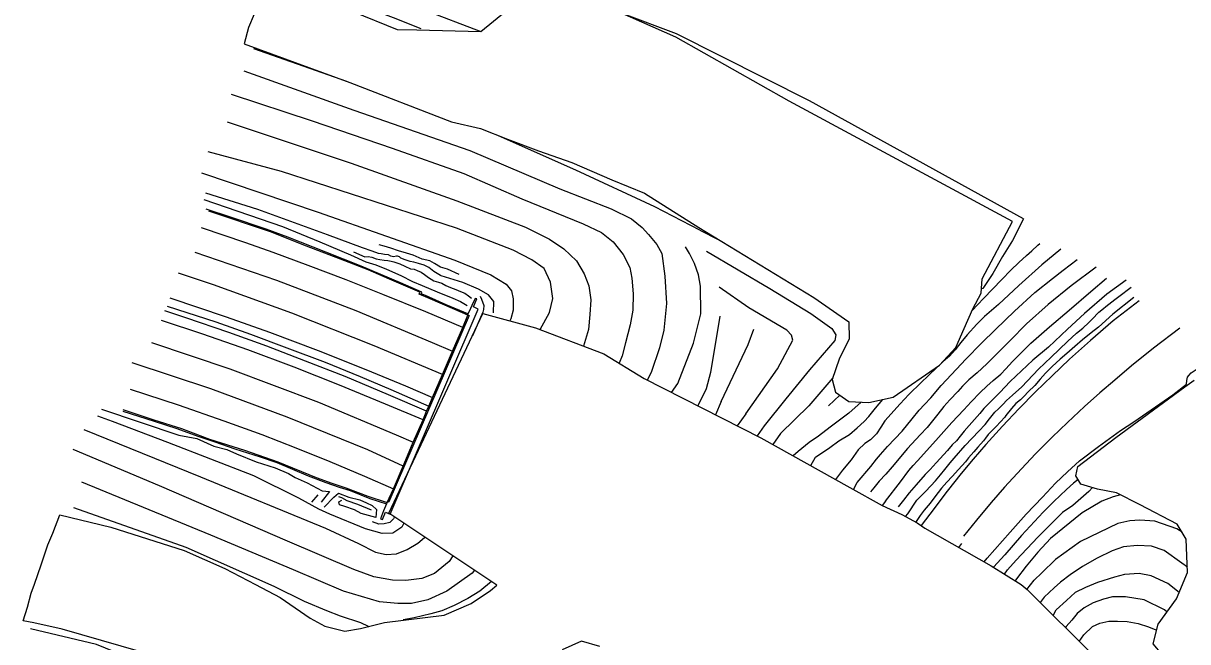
# Model space of a CAD drawing. Extents: x 2316231 to 2323598, y 363169 to 371906.
# Drawn here: x 2316245 to 2316794, y 368454 to 368746 of the extents above; entities that cross this region are included whole.
import ezdxf

# ---------------------------------------------------------------- set-up
doc = ezdxf.new("R2010")
doc.units = 0
for name, color, linetype in [('RD_DTM_BkLn1', 7, 'Continuous'), ('RD_DTM_BkLn2', 7, 'Continuous'), ('RD_DTM_Holes', 7, 'Continuous'), ('RD_EX_BldgApp', 7, 'Continuous'), ('RD_EX_Road', 7, 'Continuous')]:
    doc.layers.add(name, color=color, linetype=linetype)

msp = doc.modelspace()

# ---------------------------------------------------------------- linework, layer by layer
at = {"layer": 'RD_DTM_BkLn1'}
for p, q in [((2316397.757, 368718.206), (2316353.799, 368733.621)), ((2316564.3, 368648.017), (2316573.23, 368643.445)), ((2316413.857, 368636.754), (2316412.645, 368636.912)), ((2316697.717, 368620.472), (2316697.095, 368620.255)), ((2316541.37, 368580.751), (2316539.439, 368577.083)), ((2316550.862, 368571.298), (2316553.963, 368575.506)), ((2316567.265, 368573.084), (2316563.327, 368564.986)), ((2316630.376, 368569.964), (2316624.964, 368565.064)), ((2316574.308, 368567.102), (2316571.596, 368560.798)), ((2316586.017, 368561.162), (2316581.909, 368555.575)), ((2316594.641, 368555.603), (2316591.365, 368550.786)), ((2316602.268, 368551.859), (2316598.66, 368546.8)), ((2316610.721, 368543.481), (2316608.27, 368541.428)), ((2316616.563, 368536.791), (2316618.884, 368540.813)), ((2316631.564, 368534.582), (2316628.268, 368530.247)), ((2316636.798, 368525.472), (2316638.49, 368528.789)), ((2316381.195, 368519.511), (2316384.245, 368523.035)), ((2316651.823, 368519.974), (2316650.213, 368517.914)), ((2316661.368, 368512.689), (2316662.325, 368514.041)), ((2316686.438, 368498.159), (2316687.924, 368500.025)), ((2316708.075, 368485.47), (2316709.409, 368487.511)), ((2316713.595, 368483.331), (2316712.991, 368482.387)), ((2316718.577, 368478.317), (2316721.969, 368482.657)), ((2316726.748, 368474.599), (2316724.857, 368472.078)), ((2316730.949, 368466.003), (2316732.433, 368468.686))]:
    msp.add_line(p, q, dxfattribs=at)
for points in [[(2316461.067, 368741.683), (2316433.933, 368752.061), (2316410.541, 368761.155), (2316388.376, 368769.345), (2316370.853, 368775.304)], [(2316368.253, 368769.885), (2316396.079, 368757.417), (2316419.634, 368748.327), (2316432.701, 368743.209)], [(2316716.995, 368653.245), (2316615.944, 368709.002), (2316553.223, 368740.73), (2316527.317, 368750.442)], [(2316349.092, 368723.214), (2316401.048, 368704.583), (2316455.837, 368685.512), (2316498.254, 368667.441), (2316522.463, 368658.037), (2316531.967, 368653.356), (2316537.048, 368649.264), (2316540.102, 368645.854), (2316543.906, 368641.173), (2316546.356, 368636.898), (2316547.769, 368626.225)], [(2316343.12, 368712.155), (2316381.341, 368699.552), (2316419.178, 368686.687), (2316452.983, 368674.679), (2316480.257, 368662.781), (2316509.175, 368650.995), (2316517.807, 368646.91), (2316523.333, 368642.446), (2316528.141, 368636.434), (2316531.313, 368630.303), (2316532.247, 368625.33), (2316532.863, 368617.867), (2316532.591, 368610.247), (2316531.445, 368603.238), (2316529.253, 368594.821), (2316527.626, 368588.677), (2316526.201, 368585.086)], [(2316341.319, 368699.087), (2316399.858, 368679.535), (2316449.606, 368661.745), (2316482.031, 368649.396), (2316493.334, 368643.768), (2316500.106, 368639.138), (2316506.13, 368633.462), (2316509.716, 368627.291), (2316511.854, 368621.738), (2316512.827, 368615.038), (2316512.416, 368608.16), (2316511.693, 368601.089), (2316509.41, 368593.206)], [(2316564.3, 368648.017), (2316543.028, 368659.032), (2316505.715, 368676.231), (2316469.329, 368692.578)], [(2316488.949, 368601.038), (2316493.363, 368609.096), (2316494.876, 368615.642), (2316493.896, 368623.419), (2316490.798, 368629.803), (2316485.043, 368634.003), (2316476.206, 368638.569), (2316449.543, 368648.866), (2316366.951, 368675.678), (2316332.277, 368684.894)], [(2316329.178, 368675.092), (2316384.191, 368656.448), (2316448.726, 368633.862), (2316465.745, 368626.832), (2316472.915, 368622.479), (2316475.452, 368619.358), (2316476.229, 368615.459), (2316476.277, 368610.18), (2316475.172, 368606.045), (2316474.686, 368605.118)], [(2316330.344, 368662.38), (2316367.343, 368649.617), (2316385.03, 368642.472), (2316399.516, 368636.258), (2316406.686, 368632.975), (2316411.41, 368631.665), (2316416.439, 368629.468), (2316423.171, 368626.566), (2316428.662, 368623.665), (2316433.252, 368621.849), (2316440.321, 368618.8), (2316447.727, 368615.79), (2316451.299, 368614.233), (2316454.487, 368612.4)], [(2316412.645, 368636.912), (2316409.636, 368637.974), (2316405.141, 368639.549), (2316388.668, 368645.79), (2316355.7, 368657.695), (2316331.196, 368665.504)], [(2316716.995, 368653.245), (2316711.826, 368643.093), (2316707.089, 368635.451), (2316702.55, 368627.498), (2316697.717, 368620.472)], [(2316450.8, 368627.043), (2316445.229, 368629.47), (2316441.978, 368630.511), (2316439.043, 368632.284), (2316436.882, 368633.532), (2316433.282, 368634.307), (2316429.034, 368636.092), (2316425.899, 368637.099), (2316422.102, 368638.229), (2316418.42, 368639.537), (2316415.307, 368640.34), (2316412.968, 368641.015)], [(2316692.702, 368610.008), (2316698.096, 368615.756), (2316706.67, 368624.723), (2316710.988, 368629.142), (2316714.76, 368632.739), (2316718.353, 368635.952), (2316720.886, 368638.148), (2316723.776, 368640.879), (2316724.619, 368641.699)], [(2316326.04, 368637.539), (2316364.515, 368624.281), (2316401.937, 368609.989), (2316437.941, 368594.914), (2316447.535, 368590.75)], [(2316400.918, 368637.741), (2316406.171, 368635.391), (2316407.876, 368635.45), (2316409.555, 368635.161), (2316411.601, 368634.422), (2316413.284, 368634.09), (2316415.347, 368633.799), (2316417.147, 368633.709), (2316418.579, 368633.316), (2316419.987, 368633.064), (2316422.755, 368632.136), (2316425.172, 368630.957), (2316427.695, 368629.7), (2316429.424, 368629.513), (2316430.987, 368628.966), (2316432.794, 368628.104), (2316434.334, 368626.996), (2316436.191, 368625.627), (2316438.82, 368624.08), (2316441.051, 368623.418), (2316442.544, 368622.867), (2316444.367, 368621.779), (2316446.565, 368620.881), (2316449.084, 368619.972), (2316451.34, 368619.064), (2316453.327, 368618.151), (2316455.081, 368616.938), (2316456.486, 368615.841)], [(2316441.91, 368626.534), (2316438.807, 368628.375), (2316436.496, 368630.335), (2316434.267, 368631.457), (2316431.536, 368632.168), (2316429.327, 368632.916), (2316427.648, 368633.099), (2316425.271, 368634.005), (2316423.28, 368634.684), (2316422.508, 368635.351), (2316421.703, 368635.704), (2316421.147, 368635.643), (2316419.801, 368635.34), (2316418.547, 368635.618), (2316417.358, 368636.383), (2316415.567, 368636.544), (2316413.857, 368636.754)], [(2316553.963, 368575.506), (2316561.202, 368594.556), (2316564.723, 368608.516), (2316564.655, 368621.557), (2316563.655, 368626.792), (2316561.724, 368632.273), (2316559.464, 368636.908), (2316557.559, 368640.162)], [(2316567.412, 368637.983), (2316597.346, 368620.472), (2316616.56, 368608.54), (2316626.508, 368601.494), (2316628.5, 368598.532), (2316627.914, 368595.839), (2316615.999, 368582.078), (2316604.909, 368568.226), (2316594.641, 368555.603)], [(2316734.593, 368639.027), (2316725.629, 368631.587), (2316714.686, 368621.801), (2316705.158, 368612.864), (2316698.631, 368607.257), (2316694.873, 368603.583), (2316690.451, 368598.495), (2316687.341, 368594.878), (2316684.8, 368591.396), (2316682.056, 368588.386), (2316679.052, 368585.893), (2316678.241, 368585.158)], [(2316638.49, 368528.789), (2316645.006, 368536.375), (2316647.645, 368539.787), (2316649.547, 368542.056), (2316652.85, 368545.732), (2316659.687, 368552.985), (2316664.491, 368558.888), (2316667.773, 368562.896), (2316670.209, 368565.63), (2316673.201, 368568.733), (2316678.089, 368574.657), (2316685.291, 368582.346), (2316689.717, 368586.988), (2316697.096, 368594.529), (2316703.783, 368601.059), (2316712.685, 368609.686), (2316722.266, 368618.5), (2316730.634, 368625.213), (2316735.702, 368629.003), (2316742.335, 368634.051)], [(2316751.254, 368630.541), (2316739.394, 368621.732), (2316728.664, 368612.824), (2316718.41, 368603.673), (2316710.599, 368595.802), (2316704.134, 368589.165), (2316699.595, 368584.84), (2316695.094, 368580.653), (2316691.23, 368577.211), (2316688.231, 368574.271), (2316685.935, 368571.72), (2316682.192, 368567.877), (2316679.337, 368564.659), (2316676.474, 368561.056), (2316674.067, 368557.92), (2316671.537, 368554.808), (2316668.204, 368551.378), (2316662.303, 368544.789), (2316655.049, 368536.229), (2316652.016, 368532.783), (2316648.845, 368529.373), (2316646.432, 368526.307), (2316644.787, 368524.345)], [(2316442.791, 368579.781), (2316410.709, 368593.352), (2316371.857, 368608.803), (2316334.76, 368622.125), (2316318.308, 368627.58)], [(2316466.876, 368608.913), (2316467.159, 368614.222), (2316464.525, 368617.414), (2316459.792, 368620.135), (2316452.464, 368623.236), (2316442.165, 368626.448), (2316441.91, 368626.534)], [(2316547.769, 368626.225), (2316548.608, 368613.373), (2316547.291, 368600.672), (2316545.168, 368592.443), (2316541.37, 368580.751)], [(2316651.823, 368519.974), (2316658.973, 368529.143), (2316662.848, 368534.403), (2316664.982, 368536.855), (2316667.028, 368539.015), (2316675.589, 368548.606), (2316683.136, 368557.064), (2316688.795, 368563.177), (2316692.222, 368566.907), (2316696.539, 368571.325), (2316699.654, 368574.325), (2316702.721, 368576.987), (2316706.343, 368579.954), (2316708.554, 368582.498), (2316711.763, 368585.875), (2316715.367, 368589.535), (2316720.458, 368594.519), (2316729.178, 368602.307), (2316738.522, 368610.184), (2316748.759, 368619.049), (2316756.13, 368625.306)], [(2316765.42, 368624.355), (2316756.261, 368617.771), (2316745.799, 368608.56), (2316737.691, 368601.238), (2316728.711, 368592.69), (2316721.41, 368586.518), (2316710.658, 368576.415), (2316705.874, 368571.238), (2316701.722, 368567.203), (2316698.196, 368563.713), (2316696.294, 368561.444), (2316693.866, 368558.547), (2316691.346, 368555.728), (2316688.981, 368553.078), (2316687.048, 368550.601), (2316685.294, 368548.509), (2316683.241, 368546.511), (2316681.115, 368543.974), (2316675.811, 368538.099), (2316672.918, 368534.912), (2316670.64, 368532.568), (2316666.289, 368527.643), (2316663.07, 368523.895), (2316660.315, 368520.515), (2316657.901, 368517.371)], [(2316586.017, 368561.162), (2316600.982, 368582.453), (2316608.204, 368596.05), (2316607.541, 368598.42), (2316605.352, 368600.79), (2316587.339, 368611.336), (2316573.409, 368620.964)], [(2316662.325, 368514.041), (2316666.676, 368520.415), (2316670.783, 368524.489), (2316673.226, 368527.138), (2316675.412, 368529.56), (2316677.84, 368532.456), (2316679.798, 368534.978), (2316682.288, 368538.136), (2316684.205, 368540.235), (2316689.455, 368546.234), (2316695.92, 368553.028), (2316698.82, 368556.13), (2316700.925, 368558.92), (2316703.468, 368561.955), (2316705.104, 368563.533), (2316707.298, 368565.791), (2316708.964, 368567.592), (2316711.721, 368569.978), (2316716.112, 368573.956), (2316723.972, 368582.243), (2316729.978, 368588.052), (2316737.709, 368595.377), (2316741.954, 368599.257), (2316745.003, 368601.633), (2316747.861, 368604.404), (2316749.372, 368605.943), (2316752.551, 368609.19), (2316754.665, 368610.98), (2316755.863, 368611.958), (2316760.028, 368615.214), (2316761.885, 368616.698), (2316767.811, 368621.059)], [(2316460.573, 368616.774), (2316461.228, 368615.361), (2316462.305, 368612.419), (2316462.16, 368610.508), (2316461.842, 368609.209), (2316457.02, 368598.03)], [(2316768.984, 368616.122), (2316759.115, 368608.241), (2316752.3, 368602.197), (2316748.917, 368599.422), (2316744.861, 368596.219), (2316741.222, 368593.045), (2316737.42, 368589.786), (2316734.246, 368586.98), (2316730.536, 368583.566), (2316727.305, 368580.428), (2316724.869, 368577.616), (2316722.293, 368574.542), (2316719.086, 368571.62), (2316717.319, 368569.604), (2316715.49, 368567.875), (2316713.384, 368566.078), (2316711.321, 368563.71), (2316708.681, 368560.39), (2316708.201, 368559.723), (2316706.176, 368557.48), (2316704.014, 368555.273), (2316702.208, 368553.29), (2316700.309, 368551.398), (2316699.104, 368549.681), (2316698.103, 368548.393), (2316695.343, 368545.474), (2316693.512, 368543.29), (2316690.961, 368540.418), (2316689.6, 368538.531), (2316686.329, 368534.893), (2316683.267, 368531.692), (2316680.747, 368528.872), (2316678.311, 368526.138), (2316675.128, 368521.982), (2316672.854, 368519.099), (2316670.138, 368515.765), (2316668.258, 368513.165), (2316666.664, 368510.796), (2316666.162, 368510.069)], [(2316435.365, 368562.443), (2316417.336, 368570.201), (2316396.999, 368578.899), (2316378.263, 368586.146), (2316360.017, 368593.195), (2316342.103, 368599.65), (2316321.716, 368606.594), (2316311.86, 368609.859)], [(2316312.967, 368612.101), (2316335.903, 368604.619), (2316352.296, 368598.897), (2316369.465, 368592.438), (2316387.448, 368585.604), (2316404.037, 368578.826), (2316418.501, 368572.724), (2316436.354, 368564.839)], [(2316573.742, 368607.336), (2316569.268, 368580.813), (2316567.265, 368573.084)], [(2316574.308, 368567.102), (2316587.095, 368593.938), (2316589.75, 368601.277)], [(2316790.662, 368601.604), (2316778.319, 368592.167), (2316767.967, 368583.847), (2316759.988, 368577.172), (2316752.965, 368571.12), (2316745.696, 368564.675), (2316737.755, 368557.151), (2316730.477, 368550.193), (2316722.667, 368542.327), (2316716.014, 368535.293), (2316707.966, 368526.559), (2316701.668, 368519.31), (2316694.724, 368511), (2316688.582, 368503.388)], [(2316305.586, 368594.937), (2316342.573, 368582.45), (2316384.335, 368566.755), (2316420.999, 368551.374), (2316429.1, 368547.882)], [(2316424.304, 368536.533), (2316407.597, 368544.153), (2316369.627, 368559.646), (2316333.544, 368572.978), (2316296.418, 368585.321)], [(2316676.661, 368583.726), (2316676.225, 368583.33), (2316672.01, 368579.205), (2316668.649, 368576.02), (2316662.921, 368570.277), (2316658.721, 368565.982), (2316651.516, 368557.838), (2316649.626, 368554.868), (2316647.628, 368551.846), (2316644.791, 368548.913), (2316642.053, 368547.189), (2316639.009, 368544.273), (2316635.583, 368539.564), (2316631.564, 368534.582)], [(2316627.002, 368578.216), (2316615.727, 368564.926), (2316602.268, 368551.859)], [(2316281.931, 368563.368), (2316318.488, 368551.148), (2316327.014, 368549.615), (2316335.044, 368545.906), (2316341.176, 368544.448), (2316345.62, 368542.295), (2316354.975, 368538.511), (2316363.934, 368535.691), (2316370.141, 368533.084), (2316373.42, 368531.172), (2316379.057, 368528.609), (2316386.172, 368524.911), (2316389.507, 368524.486), (2316385.655, 368519.5)], [(2316640.394, 368566.794), (2316634.638, 368561.599), (2316625.733, 368554.867), (2316620.207, 368550.626), (2316615.8, 368547.718), (2316610.721, 368543.481)], [(2316618.884, 368540.813), (2316625.582, 368545.364), (2316629.885, 368548.503), (2316634.947, 368551.476), (2316638.432, 368554.544), (2316641.755, 368557.604), (2316644.065, 368559.909), (2316647.068, 368563.85), (2316650.572, 368568.03)], [(2316424.655, 368509.635), (2316423.654, 368507.724), (2316419.487, 368504.864), (2316414.462, 368504.742), (2316406.537, 368506.985), (2316389.784, 368513.772), (2316384.573, 368516.125), (2316375.028, 368521.462), (2316353.885, 368531.903), (2316313.29, 368547.632), (2316287.221, 368557.561), (2316280.189, 368560.102)], [(2316273.706, 368553.863), (2316328.661, 368531.408), (2316387.615, 368507.185), (2316403.244, 368499.969), (2316411.219, 368495.845), (2316416.263, 368494.72), (2316421.186, 368495.076), (2316426.231, 368497.177), (2316431.224, 368500.089), (2316434.411, 368502.886), (2316434.532, 368503.042)], [(2316447.724, 368494.235), (2316445.967, 368491.498), (2316439.098, 368485.883), (2316433.089, 368483.387), (2316425.56, 368482.51), (2316419.354, 368482.643), (2316410.406, 368484.223), (2316401.083, 368487.676), (2316369.735, 368501.102), (2316309.391, 368527.294), (2316268.701, 368544.335)], [(2316457.949, 368487.409), (2316456.941, 368485.995), (2316444.932, 368477.45), (2316435.977, 368473.337), (2316428.176, 368471.611), (2316421.819, 368471.57), (2316413.179, 368472.435), (2316396.224, 368477.4), (2316372.631, 368487.501), (2316333.636, 368503.841), (2316272.708, 368528.992)], [(2316742.684, 368530.219), (2316740.617, 368528.506), (2316737.321, 368525.497), (2316731.301, 368519.745), (2316726.178, 368514.795), (2316716.068, 368503.821), (2316708.086, 368494.616), (2316702.842, 368488.752)], [(2316749.44, 368526.352), (2316747.821, 368524.569), (2316740.231, 368517.909), (2316735.413, 368514.614), (2316723.666, 368502.931), (2316713.456, 368492.04), (2316709.409, 368487.511)], [(2316386.983, 368517.122), (2316391.592, 368521.914), (2316393.772, 368523.73), (2316398.687, 368521.937), (2316403.826, 368520.571), (2316406.979, 368519.232), (2316409.709, 368517.94), (2316411.74, 368516.024), (2316411.443, 368512.287), (2316404.451, 368514.172), (2316401.347, 368515.933), (2316396.866, 368517.509), (2316394.326, 368518.318), (2316393.907, 368519.607), (2316395.334, 368520.369)], [(2316409.308, 368515.735), (2316402.936, 368518.472), (2316397.945, 368520.132), (2316395.346, 368521.575), (2316393.95, 368522.056)], [(2316762.668, 368522.938), (2316759.336, 368522.06), (2316753.913, 368519.994), (2316744.673, 368514.414), (2316729.624, 368502.335), (2316723.646, 368495.834), (2316718.169, 368489.217), (2316713.595, 368483.331)], [(2316268.79, 368516.99), (2316321.821, 368498.196), (2316363.269, 368479.892), (2316377.657, 368472.678), (2316388.209, 368468.321), (2316394.581, 368465.889), (2316404.224, 368462.622), (2316407.815, 368460.903), (2316408.173, 368460.844)], [(2316420.182, 368512.621), (2316419.787, 368511.706), (2316417.96, 368509.901), (2316415.417, 368509.285), (2316412.846, 368509.156), (2316409.9, 368510.29)], [(2316791.768, 368505.291), (2316789.316, 368506.902), (2316778.893, 368510.479), (2316771.922, 368511.044), (2316767.071, 368510.75), (2316761.409, 368509.478), (2316743.913, 368500.919), (2316732.109, 368492.399), (2316725.545, 368486.084), (2316721.969, 368482.657)], [(2316794.296, 368488.77), (2316791.699, 368490.727), (2316783.326, 368496.607), (2316777.351, 368498.736), (2316770.573, 368498.985), (2316764.124, 368498.377), (2316758.854, 368496.496), (2316751.685, 368493.057), (2316744.738, 368489.15), (2316738.925, 368485.186), (2316734.448, 368481.752), (2316731.367, 368479.097), (2316726.748, 368474.599)], [(2316466.041, 368482.008), (2316460.548, 368477.393), (2316454.83, 368473.966), (2316448.437, 368470.635), (2316442.542, 368468.243), (2316437.381, 368466.724), (2316429.563, 368464.9), (2316424.357, 368463.874)], [(2316790.446, 368476.805), (2316785.118, 368481.129), (2316777.218, 368484.696), (2316771.582, 368485.791), (2316764.632, 368485.3), (2316759.864, 368484.041), (2316751.809, 368481.492), (2316746.175, 368479.171), (2316741.352, 368476.764), (2316737.229, 368473.037), (2316732.433, 368468.686)], [(2316784.667, 368467.612), (2316783.514, 368468.606), (2316773.88, 368473.309), (2316765.12, 368474.77), (2316759.021, 368474.757), (2316754.723, 368473.706), (2316749.847, 368471.939), (2316745.509, 368469.584), (2316742.358, 368466.844), (2316739.709, 368463.832), (2316737.067, 368460.813), (2316736.7, 368460.268)], [(2316378.939, 368410.658), (2316318.608, 368436.364), (2316279.713, 368452.3), (2316248.458, 368459.629)], [(2316743.257, 368453.73), (2316745.374, 368456.844), (2316749.546, 368460.739), (2316752.9, 368462.298), (2316757.272, 368463.313), (2316761.294, 368463.373), (2316765.848, 368463.198), (2316771.095, 368462.244), (2316775.992, 368460.617), (2316779.354, 368459.158), (2316779.778, 368458.931)]]:
    msp.add_lwpolyline(points, dxfattribs=at)
at = {"layer": 'RD_DTM_BkLn2'}
for p, q in [((2316452.417, 368601.985), (2316454.808, 368607.752)), ((2316447.535, 368590.75), (2316452.417, 368601.985)), ((2316447.535, 368590.75), (2316447.535, 368590.75)), ((2316429.1, 368547.882), (2316429.1, 368547.882)), ((2316698.4, 368491.346), (2316699.758, 368493.072))]:
    msp.add_line(p, q, dxfattribs=at)
for points in [[(2316454.799, 368607.772), (2316447.579, 368610.973), (2316437.124, 368615.457), (2316431.839, 368617.755), (2316432.11, 368618.725), (2316417.918, 368624.79), (2316407.769, 368629.169), (2316394.758, 368634.199), (2316378.668, 368640.438), (2316361.676, 368647.102), (2316332.7, 368656.942)], [(2316771.488, 368614.611), (2316759.326, 368605.115), (2316748.616, 368595.903), (2316738.688, 368587.001), (2316730.494, 368579.203), (2316722.656, 368571.55), (2316714.685, 368563.552), (2316707.014, 368555.381), (2316699.23, 368546.718), (2316693.272, 368539.798), (2316687.6, 368533.031), (2316680.929, 368524.622), (2316672.759, 368513.802), (2316668.733, 368508.423)], [(2316699.758, 368493.072), (2316710.602, 368505.372), (2316718.298, 368513.775), (2316725.998, 368521.901), (2316732.102, 368528.428), (2316737.759, 368533.82), (2316743.417, 368539.04), (2316752.322, 368545.845), (2316762.79, 368553.316), (2316769.014, 368557.511), (2316787.35, 368570.269), (2316793.848, 368575.249), (2316793.939, 368576.927), (2316794.374, 368578.488), (2316794.929, 368579.378), (2316796.058, 368580.521), (2316799.411, 368582.769), (2316808.06, 368587.839), (2316815.319, 368592.202)], [(2316438.154, 368568.876), (2316442.791, 368579.781), (2316447.535, 368590.75), (2316447.535, 368590.75)], [(2316436.354, 368564.839), (2316438.154, 368568.876), (2316438.154, 368568.876)], [(2316429.1, 368547.882), (2316433.682, 368558.45), (2316435.365, 368562.443), (2316436.354, 368564.839), (2316436.354, 368564.839)], [(2316292.125, 368563.289), (2316306.671, 368558.398), (2316319.755, 368554.217), (2316332.935, 368549.305), (2316349.44, 368543.989), (2316365.246, 368538.629), (2316383.341, 368531.13), (2316390.639, 368528.438), (2316397.239, 368526.285), (2316407.697, 368522.339), (2316416.299, 368519.458), (2316416.79, 368519.328)], [(2316419.685, 368525.877), (2316424.304, 368536.533), (2316429.1, 368547.882), (2316429.1, 368547.882)], [(2316416.813, 368519.343), (2316419.685, 368525.877), (2316419.685, 368525.877)]]:
    msp.add_lwpolyline(points, dxfattribs=at)
at = {"layer": 'RD_DTM_Holes'}
for points in [[(2316563.825, 368649.146), (2316618.127, 368616.231), (2316634.488, 368604.616), (2316634.701, 368596.635), (2316629.99, 368587.078), (2316626.759, 368577.495), (2316628.273, 368571.424), (2316634.525, 368567.083), (2316644.036, 368566.614), (2316655.403, 368569.076), (2316677.402, 368584.236), (2316684.988, 368592.57), (2316688.931, 368601.57), (2316693.029, 368610.739), (2316696.932, 368618.259), (2316697.482, 368625.001), (2316711.748, 368652.045), (2316606.385, 368708.868), (2316552.87, 368739.038), (2316483.41, 368770.038)], [(2316472.947, 368751.361), (2316460.935, 368741.575), (2316430.811, 368742.371), (2316421.711, 368742.536), (2316379.844, 368759.669)], [(2316354.03, 368749.964), (2316351.424, 368743.743), (2316349.346, 368735.993), (2316399.145, 368717.696), (2316447.149, 368699.113), (2316460.844, 368695.898), (2316473.509, 368690.942), (2316488.117, 368685.39), (2316503.959, 368679.841), (2316522.711, 368671.787), (2316538.204, 368665.468), (2316563.825, 368649.146)], [(2316309.778, 368446.133), (2316263.393, 368459.466), (2316250.124, 368462.471), (2316245.099, 368463.434), (2316247.019, 368469.932), (2316248.863, 368476.51), (2316250.38, 368480.83), (2316253.519, 368489.976), (2316256.647, 368499.29), (2316258.977, 368504.825), (2316262.314, 368513.495), (2316286.359, 368507.631), (2316321.004, 368496.748), (2316340.124, 368488.217), (2316354.633, 368480.594), (2316366.224, 368474.412), (2316380.473, 368464.7), (2316387.355, 368460.901), (2316396.772, 368458.61), (2316404.195, 368459.883), (2316415.579, 368462.634), (2316443.669, 368466.084), (2316456.401, 368471.605), (2316465.489, 368477.793), (2316468.53, 368480.346), (2316417.551, 368514.377), (2316461.973, 368608.527), (2316486.712, 368601.894), (2316518.967, 368589.548), (2316537.949, 368577.838), (2316593.12, 368549.897), (2316634.995, 368526.487), (2316650.275, 368517.879), (2316659.627, 368513.641), (2316666.831, 368509.703), (2316670.468, 368507.255), (2316701.742, 368489.442), (2316715.896, 368480.565), (2316718.716, 368478.201), (2316750.743, 368446.265)], [(2316819.645, 368419.148), (2316790.018, 368442.777), (2316782.389, 368447.612), (2316778.162, 368452.59), (2316780.547, 368461.948), (2316789.212, 368473.859), (2316794.402, 368486.244), (2316793.74, 368502.006), (2316789.478, 368509.105), (2316771.984, 368518.223), (2316760.85, 368523.858), (2316751.876, 368525.626), (2316743.984, 368527.979), (2316741.652, 368531.999), (2316742.558, 368536.324), (2316760.502, 368550.082), (2316793.146, 368574.04), (2316797.429, 368577.05)], [(2316517.094, 368451.327), (2316508.385, 368453.826), (2316499.287, 368449.76)]]:
    msp.add_lwpolyline(points, dxfattribs=at)
at = {"layer": 'RD_EX_BldgApp'}
msp.add_lwpolyline([(2316416.805, 368519.324), (2316416.443, 368518.738), (2316415.025, 368515.403), (2316413.675, 368511.612), (2316414.485, 368511.295), (2316415.899, 368514.793), (2316418.12, 368513.875), (2316459.67, 368610.718), (2316457.515, 368611.803), (2316459.065, 368615.566), (2316458.222, 368615.754), (2316456.635, 368612.406), (2316455.389, 368609.622), (2316454.868, 368608.394), (2316454.814, 368607.766), (2316455.482, 368607.651), (2316417.544, 368519.598), (2316416.805, 368519.324)], dxfattribs=at)
at = {"layer": 'RD_EX_Road'}
for points in [[(2316454.854, 368608.4), (2316444.627, 368612.773), (2316434.902, 368617.168), (2316432.82, 368617.925), (2316433.075, 368618.709), (2316423.125, 368623.074), (2316404.543, 368631.034), (2316387.894, 368637.56), (2316369.975, 368644.589), (2316359.609, 368648.428), (2316342.833, 368654.164), (2316331.364, 368657.873)], [(2316452.417, 368601.985), (2316434.932, 368609.379), (2316414.677, 368617.636), (2316397.416, 368624.494), (2316379.53, 368631.348), (2316363.041, 368637.431), (2316350.025, 368642.043), (2316329.144, 368649.043)], [(2316314.294, 368616.018), (2316340.733, 368607.052), (2316361.219, 368599.811), (2316384.245, 368591.087), (2316406.72, 368582.231), (2316425.395, 368574.455), (2316438.154, 368568.876)], [(2316433.682, 368558.45), (2316416.054, 368565.862), (2316394.267, 368574.81), (2316372.894, 368583.334), (2316351.091, 368591.423), (2316329.75, 368598.914), (2316310.307, 368605.345)], [(2316295.505, 368572.926), (2316318.224, 368565.407), (2316339.715, 368557.905), (2316357.696, 368551.391), (2316373.676, 368545.207), (2316389.787, 368538.763), (2316406.122, 368531.782), (2316419.685, 368525.877)], [(2316292.079, 368562.442), (2316306.859, 368557.759), (2316317.472, 368554.222), (2316327.511, 368550.679), (2316335.458, 368547.942), (2316344.889, 368544.766), (2316356.916, 368540.892), (2316364.685, 368538.255), (2316379.44, 368531.94), (2316387.826, 368528.809), (2316394.074, 368526.616), (2316399.285, 368525.043), (2316408.657, 368521.218), (2316416.429, 368518.743)]]:
    msp.add_lwpolyline(points, dxfattribs=at)

doc.saveas('drawing.dxf')
